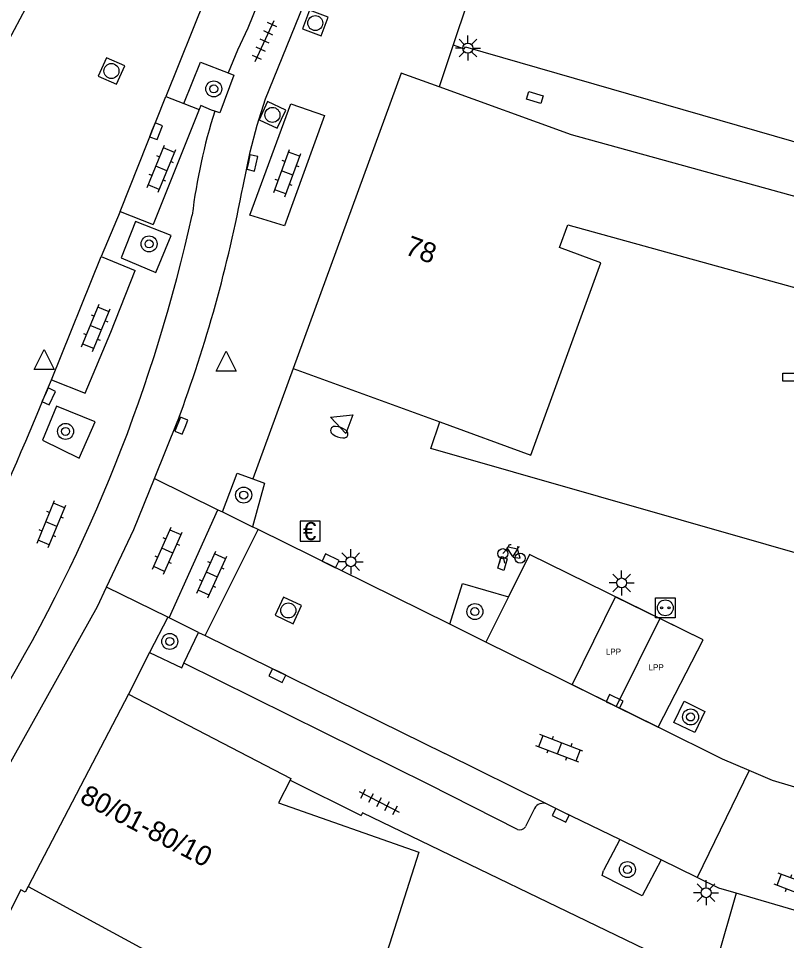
# Model space of a CAD drawing. Extents: x 132998 to 136004, y 396998 to 398512.
# Drawn here: x 133698.74 to 133737.11, y 398106.96 to 398153.05 of the extents above; entities that cross this region are included whole.
import ezdxf

# ---------------------------------------------------------------- set-up
doc = ezdxf.new("R2010")
doc.units = 0
for name, color, linetype in [('bp-grn-parkeervak', 7, 'Continuous'), ('gg-afsc-hekwerk', 7, 'Continuous'), ('gg-afsc-muur', 7, 'Continuous'), ('gg-anno-huisnummerreeks BGT', 7, 'Continuous'), ('gg-bbg-gedigitaliseerde bebouwing', 7, 'Continuous'), ('gg-bbg-hoofdgebouw', 7, 'Continuous'), ('gg-bbg-tussenscheiding', 7, 'Continuous'), ('gg-knt-verharding', 7, 'Continuous'), ('gg-knt-verharding nz', 7, 'Continuous'), ('gt-grn-weggrens', 7, 'Continuous'), ('gt-symb-betaalautomaat', 7, 'Continuous'), ('gt-symb-boom', 7, 'Continuous'), ('gt-symb-brandkraan', 7, 'Continuous'), ('gt-symb-fietsenrek', 7, 'Continuous'), ('gt-symb-klinker verharding', 7, 'Continuous'), ('gt-symb-kolk', 7, 'Continuous'), ('gt-symb-kolk center center', 7, 'Continuous'), ('gt-symb-laadpunt elektrisch vervoer', 7, 'Continuous'), ('gt-symb-lichtmast', 7, 'Continuous'), ('gt-symb-rioolschacht', 7, 'Continuous'), ('gt-symb-tegel verharding', 7, 'Continuous'), ('gt-symb-waterafsluiter', 7, 'Continuous'), ('kenmerkpunt laadpunt parkeerplaats', 7, 'Continuous')]:
    doc.layers.add(name, color=color, linetype=linetype)

# ---------------------------------------------------------------- blocks, each defined once
blk = doc.blocks.new('gt0-KL1')
at = {"layer": 'gt-symb-klinker verharding'}
for p, q in [((-1.15, 0.3), (1.15, 0.3)), ((-1, -0.3), (-1, 0.3)), ((-0.5, 0.3), (-0.5, 0.45)), ((0, -0.3), (0, 0.3)), ((0.5, 0.3), (0.5, 0.45)), ((1, -0.3), (1, 0.3)), ((-1.15, -0.3), (1.15, -0.3)), ((-0.5, -0.45), (-0.5, -0.3)), ((0.5, -0.45), (0.5, -0.3))]:
    blk.add_line(p, q, dxfattribs=at)
blk = doc.blocks.new('gt0-BOOM')
at = {"layer": 'gt-symb-boom'}
for radius in [0.4, 0.2]:
    blk.add_circle((0, 0), radius, dxfattribs=at)
blk = doc.blocks.new('gt0-LMAST')
at = {"layer": 'gt-symb-lichtmast'}
for p, q in [((-0.005, 0.246), (-0.005, 0.621)), ((-0.182, 0.173), (-0.447, 0.438)), ((0.172, 0.173), (0.437, 0.438)), ((-0.255, -0.004), (-0.63, -0.004)), ((-0.182, -0.181), (-0.447, -0.446)), ((-0.005, -0.254), (-0.005, -0.629)), ((0.437, -0.446), (0.172, -0.181)), ((0.245, -0.004), (0.62, -0.004))]:
    blk.add_line(p, q, dxfattribs=at)
blk.add_circle((-0.005, -0.004), 0.25, dxfattribs=at)
blk = doc.blocks.new('gt0-KOLKCC')
at = {"layer": 'gt-symb-kolk center center'}
blk.add_lwpolyline([(-0.375, 0.2), (0.375, 0.2), (0.375, -0.2), (-0.375, -0.2)], close=True, dxfattribs=at)
blk = doc.blocks.new('gt0-LEV')
at = {"layer": 'gt-symb-laadpunt elektrisch vervoer'}
blk.add_lwpolyline([(-0.486, 0.501), (0.486, 0.501), (0.486, -0.499), (-0.486, -0.499)], close=True, dxfattribs=at)
for centre, radius in [((0, 0), 0.393), ((-0.186, 0), 0.0566), ((0.186, 0), 0.0566)]:
    blk.add_circle(centre, radius, dxfattribs=at)
blk = doc.blocks.new('gt0-FREK')
at = {"layer": 'gt-symb-fietsenrek'}
for p, q in [((0.259, 0.762), (0.294, 0.823)), ((0.54, 0.335), (0.259, 0.762)), ((0.294, 0.823), (0.767, 0.714)), ((0.767, 0.714), (0.54, 0.335)), ((0.757, 0.841), (0.866, 0.816)), ((0.767, 0.714), (0.84, 0.822)), ((0.895, 0.252), (0.767, 0.714))]:
    blk.add_line(p, q, dxfattribs=at)
for points in [[(0.294, 0.823), (0.36, 0.937), (0.452, 0.935)], [(0.036, 0.476), (0.228, 0.708), (0.259, 0.762)], [(-0.124, 0), (-0.047, 0.312), (0.053, 0.312), (0.12, 0)], [(0.54, 0.335), (0.555, 0.305), (0.895, 0.252)]]:
    blk.add_lwpolyline(points, dxfattribs=at)
for centre in [(0.036, 0.476), (0.895, 0.252)]:
    blk.add_circle(centre, 0.252, dxfattribs=at)
blk = doc.blocks.new('gt0-KOLK')
at = {"layer": 'gt-symb-kolk'}
blk.add_lwpolyline([(0, 0), (0.375, 0), (0.375, 0.4), (-0.375, 0.4), (-0.375, 0), (0, 0)], dxfattribs=at)
blk = doc.blocks.new('gt0-RS')
at = {"layer": 'gt-symb-rioolschacht'}
blk.add_lwpolyline([(-0.5, -0.5), (0.5, -0.5), (0.5, 0.5), (-0.5, 0.5)], close=True, dxfattribs=at)
blk.add_circle((0, 0), 0.375, dxfattribs=at)
blk = doc.blocks.new('gt0-WAFSL')
at = {"layer": 'gt-symb-waterafsluiter'}
for p, q in [((-0.5, -0.333), (0, 0.667)), ((0, 0.667), (0.5, -0.333)), ((0.5, -0.333), (-0.5, -0.333))]:
    blk.add_line(p, q, dxfattribs=at)
blk = doc.blocks.new('gt0-BR')
at = {"layer": 'gt-symb-brandkraan'}
for centre, radius, start, end in [((-0.244, 0), 0.206, 107.5669, 252.4331), ((0.599, -2.664), 3, 106.892, 107.5669), ((0, -0.691), 0.938, 73.108, 106.892), ((-0.599, -2.664), 3, 72.4331, 73.108), ((0.244, 0), 0.206, 287.567, 72.4331), ((0.599, 2.664), 3, 252.4331, 253.108), ((0, 0.691), 0.938, 253.108, 286.8921), ((-0.599, 2.664), 3, 286.8921, 287.567)]:
    blk.add_arc(centre, radius, start, end, dxfattribs=at)
blk = doc.blocks.new('gt0-TEG1')
at = {"layer": 'gt-symb-tegel verharding'}
for p, q in [((-1.125, 0), (1.125, 0)), ((-0.9, -0.25), (-0.9, 0.25)), ((-0.45, -0.25), (-0.45, 0.25)), ((0, -0.25), (0, 0.25)), ((0.45, -0.25), (0.45, 0.25)), ((0.9, -0.25), (0.9, 0.25))]:
    blk.add_line(p, q, dxfattribs=at)
blk = doc.blocks.new('gt0-BA')
at = {"layer": 'gt-symb-betaalautomaat'}
blk.add_lwpolyline([(-0.498, -0.507), (0.502, -0.507), (0.502, 0.493), (-0.498, 0.493)], close=True, dxfattribs=at)
blk.add_text('€', height=0.9, dxfattribs=at).set_placement((-0.357, -0.457))

msp = doc.modelspace()

# ---------------------------------------------------------------- linework, layer by layer
at = {"layer": 'bp-grn-parkeervak'}
msp.add_line((133730.769, 398123.067), (133728.59, 398118.661), dxfattribs=at)
for points in [[(133728.59, 398118.661), (133726.392, 398119.749), (133728.568, 398124.147), (133730.769, 398123.067)], [(133728.59, 398118.661), (133730.691, 398117.622), (133732.943, 398121.999), (133730.769, 398123.067)]]:
    msp.add_lwpolyline(points, dxfattribs=at)
at = {"layer": 'gg-afsc-hekwerk'}
msp.add_line((133712.311, 398114.988), (133715.85, 398113.22), dxfattribs=at)
at = {"layer": 'gg-afsc-muur'}
for points in [[(133740.219, 398125.582), (133719.33, 398131.55), (133719.791, 398132.884)], [(133731.029, 398106.052), (133715.924, 398113.34), (133715.85, 398113.22)]]:
    msp.add_lwpolyline(points, dxfattribs=at)
at = {"layer": 'gg-bbg-gedigitaliseerde bebouwing'}
msp.add_lwpolyline([(133724.34, 398131.23), (133727.838, 398140.844), (133725.766, 398141.602), (133726.18, 398142.737), (133741.668, 398138.46)], dxfattribs=at)
at = {"layer": 'gg-bbg-hoofdgebouw'}
for p, q in [((133712.46, 398135.55), (133719.791, 398132.884)), ((133719.791, 398132.884), (133724.34, 398131.23)), ((133704.24, 398119.28), (133699.222, 398109.672))]:
    msp.add_line(p, q, dxfattribs=at)
for points in [[(133724.191, 398162.145), (133723.97, 398162.21), (133720.46, 398151.74)], [(133720.46, 398151.74), (133721.01, 398151.54), (133721.07, 398151.64), (133809.14, 398126.22)], [(133719.753, 398149.632), (133717.86, 398150.32), (133712.46, 398135.55)], [(133742.84, 398142.68), (133726.36, 398147.23), (133719.753, 398149.632)], [(133704.24, 398119.28), (133712.352, 398115.069), (133712.311, 398114.988)], [(133712.311, 398114.988), (133711.728, 398113.848), (133718.743, 398111.386), (133715.551, 398101.411), (133714.467, 398101.731), (133711.999, 398102.887), (133711.939, 398102.77)], [(133699.222, 398109.672), (133699.07, 398109.38), (133698.86, 398109.5), (133696.8, 398105.45), (133696.43, 398105.64), (133694.86, 398102.59)]]:
    msp.add_lwpolyline(points, dxfattribs=at)
at = {"layer": 'gg-bbg-tussenscheiding'}
msp.add_line((133699.222, 398109.672), (133711.935, 398102.765), dxfattribs=at)
at = {"layer": 'gg-knt-verharding'}
for p, q in [((133710.807, 398160.863), (133706.094, 398149.15)), ((133701.104, 398157.401), (133698.233, 398151.953)), ((133703.826, 398143.4), (133706.094, 398149.15)), ((133706.094, 398149.15), (133706.997, 398148.794)), ((133706.997, 398148.794), (133707.759, 398148.493)), ((133707.759, 398148.493), (133705.474, 398142.75)), ((133703.826, 398143.4), (133702.868, 398141.149)), ((133703.826, 398143.4), (133705.474, 398142.75)), ((133700.383, 398134.994), (133702.868, 398141.149)), ((133702.868, 398141.149), (133704.572, 398140.461)), ((133712.46, 398135.55), (133710.44, 398130.043)), ((133700.193, 398134.523), (133700.383, 398134.994)), ((133700.383, 398134.994), (133702.064, 398134.315)), ((133705.536, 398130.065), (133706.695, 398132.949)), ((133706.27, 398123.09), (133708.7, 398128.5)), ((133708.7, 398128.5), (133708.923, 398128.39)), ((133708.923, 398128.39), (133710.426, 398127.646)), ((133708.068, 398122.205), (133710.707, 398127.507)), ((133710.707, 398127.507), (133710.426, 398127.646)), ((133720.282, 398122.771), (133710.707, 398127.507)), ((133723.219, 398124.152), (133722.093, 398121.875)), ((133706.201, 398123.124), (133705.291, 398121.367)), ((133707.736, 398122.368), (133706.27, 398123.09)), ((133707.007, 398120.835), (133707.736, 398122.368)), ((133722.093, 398121.875), (133720.282, 398122.771)), ((133705.291, 398121.367), (133704.24, 398119.28)), ((133719.244, 398114.757), (133707.007, 398120.835)), ((133735.246, 398115.456), (133732.634, 398110.114)), ((133723.661, 398112.52), (133719.244, 398114.757)), ((133724.512, 398113.57), (133724.067, 398112.657)), ((133725.918, 398113.405), (133725.153, 398113.781)), ((133728.779, 398112.012), (133725.918, 398113.405)), ((133728.779, 398112.012), (133727.955, 398110.469)), ((133730.837, 398110.999), (133728.779, 398112.012)), ((133732.634, 398110.114), (133730.837, 398110.999)), ((133739.958, 398107.748), (133734.588, 398109.325))]:
    msp.add_line(p, q, dxfattribs=at)
for points in [[(133709.957, 398144.677), (133710.307, 398146.38), (133710.661, 398147.714), (133711.08, 398149.028), (133721.523, 398174.753), (133738.075, 398215.852), (133743.788, 398230.199), (133747.366, 398239.462)], [(133712.323, 398157.848), (133710.193, 398152.567), (133709.68, 398151.461), (133709.212, 398150.333)], [(133706.997, 398148.794), (133707.831, 398150.863), (133709.212, 398150.333)], [(133709.212, 398150.333), (133709.496, 398150.224), (133708.803, 398148.338), (133708.541, 398148.42)], [(133708.541, 398148.42), (133708.386, 398148.468), (133707.855, 398148.706), (133707.759, 398148.493)], [(133703.875, 398141.091), (133705.597, 398140.352), (133706.363, 398142.203), (133704.578, 398142.898), (133703.875, 398141.091)], [(133702.064, 398134.315), (133703.346, 398137.377), (133704.572, 398140.461)], [(133699.931, 398131.971), (133701.763, 398131.075), (133702.575, 398132.891), (133700.645, 398133.678), (133699.931, 398131.971)], [(133708.923, 398128.39), (133709.657, 398130.325), (133710.44, 398130.043)], [(133703.141, 398124.631), (133704.508, 398127.507), (133705.536, 398130.065)], [(133710.44, 398130.043), (133711.036, 398129.829), (133710.426, 398127.646)], [(133730.691, 398117.622), (133732.943, 398121.999), (133724.262, 398126.262), (133723.219, 398124.152)], [(133694.228, 398109.581), (133696.043, 398112.125), (133697.714, 398114.765), (133702.683, 398123.666), (133703.141, 398124.631)], [(133720.282, 398122.771), (133720.922, 398124.817), (133723.219, 398124.152)], [(133705.291, 398121.367), (133706.894, 398120.598), (133707.007, 398120.835)], [(133731.995, 398118.922), (133733.027, 398118.406), (133732.526, 398117.359), (133731.471, 398117.865), (133731.995, 398118.922)], [(133735.246, 398115.456), (133733.91, 398116.03), (133730.691, 398117.622)], [(133744.333, 398112.594), (133736.4, 398114.96), (133735.246, 398115.456)], [(133730.837, 398110.999), (133729.893, 398109.193), (133727.898, 398110.214), (133727.955, 398110.469)], [(133734.588, 398109.325), (133733.72, 398109.58), (133732.634, 398110.114)]]:
    msp.add_lwpolyline(points, dxfattribs=at)
for centre, radius, start, end in [((133392.791, 398318.43), 346.043, 331.40377, 333.84871), ((133736.633, 398139.624), 29.437, 162.6144, 172.9779), ((133640.469, 398157.686), 70.695, 339.51765, 349.39583), ((133628.386, 398160.754), 80.952, 329.06406, 347.49317), ((133456.955, 398235.222), 263.259, 333.57768, 337.51079), ((133724.945, 398113.334), 0.493, 65.0631, 151.3772), ((133723.78, 398112.838), 0.34, 249.5596, 327.7331)]:
    msp.add_arc(centre, radius, start, end, dxfattribs=at)
at = {"layer": 'gg-knt-verharding nz'}
for p, q in [((133707.736, 398122.368), (133708.068, 398122.205)), ((133708.068, 398122.205), (133720.044, 398116.31)), ((133730.691, 398117.622), (133722.093, 398121.875)), ((133725.153, 398113.781), (133720.044, 398116.31))]:
    msp.add_line(p, q, dxfattribs=at)
for points in [[(133712.352, 398148.788), (133714.029, 398148.204), (133712.026, 398142.686), (133710.291, 398143.214), (133712.352, 398148.788)], [(133722.85, 398126.162), (133723.145, 398126.049), (133722.978, 398125.463), (133722.683, 398125.576), (133722.85, 398126.162)]]:
    msp.add_lwpolyline(points, dxfattribs=at)
at = {"layer": 'gt-grn-weggrens'}
for p, q in [((133720.46, 398151.74), (133719.753, 398149.632)), ((133705.536, 398130.065), (133708.7, 398128.5)), ((133706.201, 398123.124), (133703.141, 398124.631)), ((133706.27, 398123.09), (133706.201, 398123.124)), ((133734.588, 398109.325), (133733.19, 398104.48))]:
    msp.add_line(p, q, dxfattribs=at)

# ---------------------------------------------------------------- block references
at = {"layer": 'gt-symb-betaalautomaat'}
msp.add_blockref('gt0-BA', (133713.307, 398127.437), dxfattribs=at)
at = {"layer": 'gt-symb-boom'}
for p in [(133708.495, 398149.533), (133705.261, 398141.782), (133701.09, 398132.414), (133709.988, 398129.231), (133721.538, 398123.405), (133706.294, 398121.912), (133732.315, 398118.139), (133729.16, 398110.513)]:
    msp.add_blockref('gt0-BOOM', p, dxfattribs=at)
at = {"layer": 'gt-symb-brandkraan', "rotation": -19.99289398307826}
msp.add_blockref('gt0-BR', (133714.761, 398132.372), dxfattribs=at)
at = {"layer": 'gt-symb-fietsenrek'}
msp.add_blockref('gt0-FREK', (133722.899, 398125.826), dxfattribs=at)
at = {"layer": 'gt-symb-klinker verharding'}
for p, rotation in [((133705.878, 398145.548), 67.53882429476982), ((133712.161, 398145.325), 70.06095208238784), ((133702.605, 398137.587), 67.53882429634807), ((133700.382, 398127.779), 67.53882429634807), ((133706.176, 398126.446), 65.79315601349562), ((133708.399, 398125.258), 65.79315601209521), ((133725.756, 398116.566), 159.13533881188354), ((133737.662, 398109.647), 159.135338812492)]:
    msp.add_blockref('gt0-KL1', p, dxfattribs=dict(at, rotation=rotation))
at = {"layer": 'gt-symb-kolk'}
for p, rotation in [((133705.424, 398147.489), -111.3543773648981), ((133710.222, 398145.877), -102.47907180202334), ((133700.068, 398134.244), -115.2072212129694), ((133707.06, 398132.624), 68.59226005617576), ((133714.239, 398125.761), -26.10382498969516), ((133711.758, 398120.388), 153.84474625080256), ((133728.43, 398118.74), -25.719512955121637), ((133725.918, 398113.405), 153.82471001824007)]:
    msp.add_blockref('gt0-KOLK', p, dxfattribs=dict(at, rotation=rotation))
at = {"layer": 'gt-symb-kolk center center', "rotation": -16.079172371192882}
msp.add_blockref('gt0-KOLKCC', (133724.535, 398149.101), dxfattribs=at)
at = {"layer": 'gt-symb-kolk center center'}
msp.add_blockref('gt0-KOLKCC', (133737.294, 398135.115), dxfattribs=at)
at = {"layer": 'gt-symb-laadpunt elektrisch vervoer'}
msp.add_blockref('gt0-LEV', (133731.053, 398123.595), dxfattribs=at)
at = {"layer": 'gt-symb-lichtmast'}
for p in [(133721.192, 398151.572), (133715.345, 398125.905), (133728.873, 398124.842), (133733.093, 398109.361)]:
    msp.add_blockref('gt0-LMAST', p, dxfattribs=at)
at = {"layer": 'gt-symb-rioolschacht'}
for p, rotation in [((133713.565, 398152.821), 69.08179501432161), ((133703.383, 398150.425), -114.07883723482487), ((133711.424, 398148.231), 64.97272120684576), ((133712.22, 398123.463), -24.899200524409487)]:
    msp.add_blockref('gt0-RS', p, dxfattribs=dict(at, rotation=rotation))
at = {"layer": 'gt-symb-tegel verharding'}
for p, rotation in [((133711.035, 398151.92), 65.30485348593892), ((133716.759, 398113.894), -27.256871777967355)]:
    msp.add_blockref('gt0-TEG1', p, dxfattribs=dict(at, rotation=rotation))
at = {"layer": 'gt-symb-waterafsluiter'}
for p in [(133700.024, 398135.84), (133709.113, 398135.756)]:
    msp.add_blockref('gt0-WAFSL', p, dxfattribs=at)
at = {"layer": 'gt-symb-waterafsluiter', "rotation": 70.00710602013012}
msp.add_blockref('gt0-WAFSL', (133714.95, 398132.889), dxfattribs=at)

# ---------------------------------------------------------------- texts
at = {"layer": 'gg-anno-huisnummerreeks BGT'}
for s, rotation, p in [('78', 339.9, (133717.987, 398141.283)), ('80/01-80/10', 332.4, (133701.741, 398113.909))]:
    msp.add_text(s, height=1, rotation=rotation, dxfattribs=at).set_placement(p)
at = {"layer": 'kenmerkpunt laadpunt parkeerplaats'}
for p in [(133728.081, 398121.254), (133730.216, 398120.471)]:
    msp.add_text('LPP', height=0.3, dxfattribs=at).set_placement(p)

doc.saveas('drawing.dxf')
